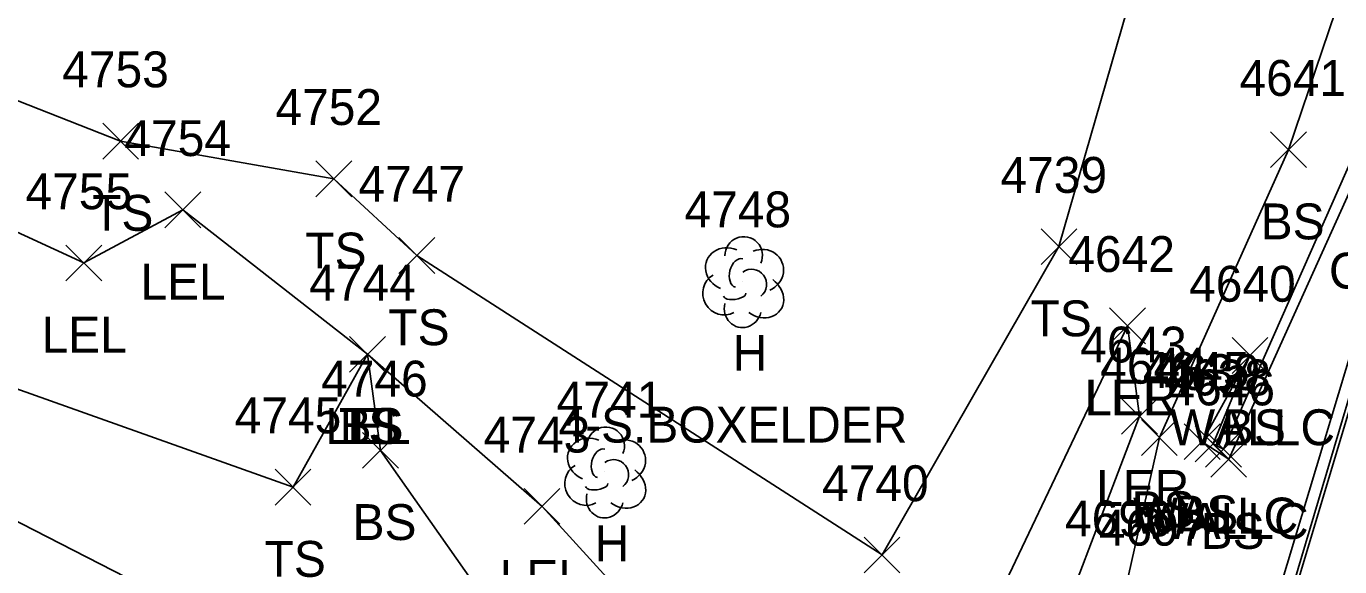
# Model space of a CAD drawing. Extents: x 1462089 to 1464015, y 730534 to 736144.
# Drawn here: x 1462585.7 to 1462659, y 731696.2 to 731726.3 of the extents above; entities that cross this region are included whole.
import ezdxf

# ---------------------------------------------------------------- set-up
doc = ezdxf.new("R2010")
doc.units = 0
for name, color, linetype in [('L_A', 7, 'Continuous'), ('L_C', 7, 'Continuous'), ('L_I', 7, 'Continuous'), ('L_TIC', 7, 'Continuous'), ('LARO', 7, 'Continuous'), ('LELB', 7, 'Continuous'), ('LTD', 7, 'Continuous'), ('LW', 7, 'Continuous'), ('PSP', 7, 'Continuous'), ('R_A', 7, 'Continuous'), ('RC', 7, 'Continuous'), ('RGR', 7, 'Continuous')]:
    doc.layers.add(name, color=color, linetype=linetype)

msp = doc.modelspace()

# ---------------------------------------------------------------- linework, layer by layer
at = {"layer": 'L_TIC'}
for points in [[(1462589.973, 731718.946), (1462591.973, 731720.946)], [(1462591.973, 731718.946), (1462589.973, 731720.946)], [(1462655.149, 731718.468), (1462657.149, 731720.468)], [(1462657.149, 731718.468), (1462655.149, 731720.468)], [(1462601.87, 731716.844), (1462603.87, 731718.844)], [(1462603.87, 731716.844), (1462601.87, 731718.844)], [(1462593.442, 731715.113), (1462595.442, 731717.113)], [(1462595.442, 731715.113), (1462593.442, 731717.113)], [(1462642.338, 731713.062), (1462644.338, 731715.062)], [(1462644.338, 731713.062), (1462642.338, 731715.062)], [(1462606.502, 731712.567), (1462608.502, 731714.567)], [(1462608.502, 731712.567), (1462606.502, 731714.567)], [(1462587.923, 731712.15), (1462589.923, 731714.15)], [(1462589.923, 731712.15), (1462587.923, 731714.15)], [(1462646.164, 731708.65), (1462648.164, 731710.65)], [(1462648.164, 731708.65), (1462646.164, 731710.65)], [(1462646.164, 731708.65), (1462648.164, 731710.65)], [(1462648.164, 731708.65), (1462646.164, 731710.65)], [(1462603.753, 731707.058), (1462605.753, 731709.058)], [(1462605.753, 731707.058), (1462603.753, 731709.058)], [(1462603.753, 731707.058), (1462605.753, 731709.058)], [(1462605.753, 731707.058), (1462603.753, 731709.058)], [(1462603.753, 731707.058), (1462605.753, 731709.058)], [(1462605.753, 731707.058), (1462603.753, 731709.058)], [(1462652.993, 731706.991), (1462654.993, 731708.991)], [(1462654.993, 731706.991), (1462652.993, 731708.991)], [(1462652.993, 731706.991), (1462654.993, 731708.991)], [(1462654.993, 731706.991), (1462652.993, 731708.991)], [(1462646.828, 731703.602), (1462648.828, 731705.602)], [(1462648.828, 731703.602), (1462646.828, 731705.602)], [(1462647.94, 731702.42), (1462649.94, 731704.42)], [(1462649.94, 731702.42), (1462647.94, 731704.42)], [(1462650.328, 731702.184), (1462652.328, 731704.184)], [(1462652.328, 731702.184), (1462650.328, 731704.184)], [(1462650.935, 731702.067), (1462652.935, 731704.067)], [(1462652.935, 731702.067), (1462650.935, 731704.067)], [(1462604.474, 731701.703), (1462606.474, 731703.703)], [(1462606.474, 731701.703), (1462604.474, 731703.703)], [(1462651.518, 731701.765), (1462653.518, 731703.765)], [(1462653.518, 731701.765), (1462651.518, 731703.765)], [(1462651.807, 731701.211), (1462653.807, 731703.211)], [(1462653.807, 731701.211), (1462651.807, 731703.211)], [(1462599.596, 731699.652), (1462601.596, 731701.652)], [(1462601.596, 731699.652), (1462599.596, 731701.652)], [(1462613.49, 731698.581), (1462615.49, 731700.581)], [(1462615.49, 731698.581), (1462613.49, 731700.581)], [(1462632.462, 731695.87), (1462634.462, 731697.87)], [(1462634.462, 731695.87), (1462632.462, 731697.87)]]:
    msp.add_lwpolyline(points, dxfattribs=at)
at = {"layer": 'LARO'}
for points in [[(1462647.164, 731709.65), (1462647.828, 731704.602), (1462641.817, 731688.849), (1462636.694, 731685.226), (1462632.737, 731683.431), (1462619.975, 731684.669), (1462615.367, 731688.63), (1462602.217, 731690.019), (1462569.373, 731706.836), (1462554.971, 731718.48), (1462540.83, 731726.545), (1462531.677, 731726.05), (1462525.529, 731734.772), (1462526.344, 731741.433), (1462541.704, 731735.439), (1462549.869, 731733.783), (1462561.682, 731725.692)], [(1462647.164, 731709.65), (1462637.239, 731688.837), (1462630.375, 731686.279), (1462622.845, 731690.406), (1462614.49, 731699.581), (1462604.753, 731708.058), (1462594.442, 731716.113), (1462588.923, 731713.15), (1462561.682, 731725.692)]]:
    msp.add_lwpolyline(points, dxfattribs=at)
at = {"layer": 'LELB'}
for points in [[(1462693.842, 731836.529), (1462687.088, 731821.052), (1462682.282, 731803.464), (1462670.168, 731765.604), (1462663.665, 731741.627), (1462656.149, 731719.468), (1462648.94, 731703.42), (1462647.036, 731694.907), (1462641.817, 731688.849)], [(1462654.346, 731747.3), (1462650.965, 731740.522), (1462643.338, 731714.062), (1462633.462, 731696.87), (1462607.502, 731713.567), (1462602.87, 731717.844), (1462590.973, 731719.946), (1462562.392, 731731.187), (1462539.589, 731742.632), (1462515.094, 731750.097), (1462501.746, 731755.776), (1462453.165, 731781.101)], [(1462653.993, 731707.991), (1462651.328, 731703.184), (1462652.807, 731702.211), (1462665.315, 731729.895), (1462668.244, 731737.404), (1462670.575, 731742.725)], [(1462604.753, 731708.058), (1462600.596, 731700.652), (1462583.171, 731706.835), (1462559.994, 731722.19)], [(1462604.753, 731708.058), (1462605.474, 731702.703), (1462615.367, 731688.63)]]:
    msp.add_lwpolyline(points, dxfattribs=at)
at = {"layer": 'LTD'}
for p, q in [((1462625.697, 731712.138), (1462625.697, 731712.138)), ((1462625.697, 731712.138), (1462625.697, 731712.138)), ((1462617.996, 731701.524), (1462617.996, 731701.524)), ((1462617.996, 731701.524), (1462617.996, 731701.524))]:
    msp.add_line(p, q, dxfattribs=at)
for centre in [(1462625.744, 731713.572), (1462618.043, 731702.958)]:
    msp.add_arc(centre, 1.047, 335.52715, 180.95627, dxfattribs=at)
for centre, major_axis, ratio, start_param, end_param in [((1462624.905, 731712.804), (1.21, -0.512), 0.895232, 1.570796, 4.712389), ((1462626.739, 731712.721), (-1.141, -0.483), 0.949671, 1.570796, 4.712389), ((1462625.489, 731712.596), (-0.208, -0.792), 0.645439, 3.141593, 6.283185), ((1462626.197, 731711.971), (-0.5, 0.667), 0.989748, 3.141593, 6.283185), ((1462624.614, 731711.429), (0.584, -1.042), 0.959034, 3.141593, 6.283185), ((1462626.697, 731711.304), (-1.09, 0.792), 0.841452, 1.570796, 4.712389), ((1462625.239, 731711.388), (-0.625, -0.083), 0.423636, 0, 3.141593), ((1462625.697, 731710.638), (0.265, 1.061), 0.942809, 1.570796, 4.712389), ((1462617.205, 731702.19), (1.21, -0.512), 0.895232, 1.570796, 4.712389), ((1462619.038, 731702.107), (-1.141, -0.483), 0.949671, 1.570796, 4.712389), ((1462617.788, 731701.982), (-0.208, -0.792), 0.645439, 3.141593, 6.283185), ((1462616.913, 731700.815), (0.584, -1.042), 0.959034, 3.141593, 6.283185), ((1462618.496, 731701.357), (-0.5, 0.667), 0.989748, 3.141593, 6.283185), ((1462618.996, 731700.691), (-1.09, 0.792), 0.841452, 1.570796, 4.712389), ((1462617.538, 731700.774), (-0.625, -0.083), 0.423636, 0, 3.141593), ((1462617.997, 731700.024), (0.265, 1.061), 0.942809, 1.570796, 4.712389)]:
    msp.add_ellipse(centre, major_axis=major_axis, ratio=ratio, start_param=start_param, end_param=end_param, dxfattribs=at)
at = {"layer": 'LW'}
msp.add_lwpolyline([(1462697.3, 731838.708), (1462700.036, 731850.378), (1462705.242, 731879.404), (1462705.847, 731883.49), (1462706.63, 731883.357), (1462702.703, 731859.824), (1462701.565, 731853.91), (1462698.159, 731838.348), (1462692.202, 731817.601), (1462687.876, 731803.517), (1462673.429, 731755.235), (1462669.61, 731743.155), (1462664.611, 731730.107), (1462652.518, 731702.765), (1462651.935, 731703.067), (1462653.993, 731707.991)], dxfattribs=at)
at = {"layer": 'PSP'}
msp.add_lwpolyline([(1462735.883, 731965.543), (1462724.347, 731923.615), (1462716.132, 731895.689), (1462706.261, 731861.752), (1462701.796, 731847.13), (1462699.466, 731840.009), (1462692.812, 731817.612), (1462688.624, 731803.324), (1462674.431, 731755.229), (1462670.575, 731742.725), (1462669.096, 731737.252), (1462663.062, 731716.697), (1462649.924, 731672.978), (1462639.27, 731636.282), (1462627.328, 731597.087), (1462624.657, 731584.618), (1462611.691, 731544.088), (1462595.98, 731494.281), (1462581.441, 731447.372), (1462570.158, 731410.408), (1462558.82, 731372.899), (1462541.297, 731315.135), (1462524.38, 731258.465)], dxfattribs=at)
at = {"layer": 'RC'}
msp.add_lwpolyline([(1462670.575, 731742.725), (1462668.903, 731737.314), (1462662.819, 731716.725), (1462649.813, 731673.064), (1462648.523, 731670.077), (1462644.768, 731666.572), (1462640.642, 731665.566), (1462632.21, 731665.928), (1462627.998, 731666.541), (1462628.085, 731666.901)], dxfattribs=at)
at = {"layer": 'RGR'}
msp.add_lwpolyline([(1462668.244, 731737.404), (1462662.267, 731716.903), (1462648.999, 731672.928), (1462646.151, 731669.371), (1462642.493, 731667.557), (1462632.366, 731667.945)], dxfattribs=at)

# ---------------------------------------------------------------- texts
at = {"layer": 'L_A'}
for s, p in [('TS', (1462589.383, 731714.946)), ('BS', (1462654.59, 731714.468)), ('TS', (1462601.279, 731712.844)), ('LEL', (1462592.08, 731711.113)), ('TS', (1462641.748, 731709.062)), ('LEL', (1462586.561, 731708.15)), ('TS', (1462605.911, 731708.567)), ('H', (1462625.13, 731707.138)), ('LER', (1462644.747, 731704.65)), ('LEL', (1462644.802, 731704.65)), ('LEL', (1462602.391, 731703.058)), ('TS', (1462603.162, 731703.058)), ('BS', (1462603.194, 731703.058)), ('WALLC', (1462649.528, 731702.991)), ('BS', (1462652.434, 731702.991)), ('LER', (1462645.41, 731699.602)), ('BS', (1462647.381, 731698.42)), ('BS', (1462603.915, 731697.703)), ('WALLC', (1462647.471, 731698.067)), ('WALLC', (1462648.053, 731697.765)), ('BS', (1462649.769, 731698.184)), ('BS', (1462651.248, 731697.211)), ('H', (1462617.429, 731696.524)), ('TS', (1462599.006, 731695.652)), ('LEL', (1462612.128, 731694.581))]:
    msp.add_text(s, height=2, dxfattribs=at).set_placement(p)
at = {"layer": 'L_C'}
msp.add_text('4-S.BOXELDER', height=2, dxfattribs=at).set_placement((1462615.406, 731703.138))
at = {"layer": 'L_I'}
for s, p in [('4753', (1462587.714, 731722.946)), ('4641', (1462653.409, 731722.468)), ('4752', (1462599.61, 731720.844)), ('4754', (1462591.182, 731719.113)), ('4739', (1462640.071, 731717.062)), ('4755', (1462585.664, 731716.15)), ('4747', (1462604.242, 731716.567)), ('4748', (1462622.437, 731715.138)), ('4642', (1462643.857, 731712.65)), ('4642', (1462643.857, 731712.65)), ('4744', (1462601.493, 731711.058)), ('4744', (1462601.493, 731711.058)), ('4744', (1462601.493, 731711.058)), ('4640', (1462650.599, 731710.991)), ('4640', (1462650.599, 731710.991)), ('4643', (1462644.521, 731707.602)), ('4644', (1462645.633, 731706.42)), ('4746', (1462602.159, 731705.703)), ('4645', (1462648.021, 731706.184)), ('4639', (1462648.62, 731706.067)), ('4638', (1462649.211, 731705.765)), ('4646', (1462649.444, 731705.211)), ('4741', (1462615.304, 731704.524)), ('4745', (1462597.336, 731703.652)), ('4743', (1462611.231, 731702.581)), ('4740', (1462630.116, 731699.87)), ('4696', (1462643.674, 731697.907)), ('4696', (1462643.674, 731697.907)), ('4697', (1462645.557, 731697.39)), ('4697', (1462645.557, 731697.39))]:
    msp.add_text(s, height=2, dxfattribs=at).set_placement(p)
at = {"layer": 'R_A'}
msp.add_text('CURBG', height=2, dxfattribs=at).set_placement((1462658.402, 731711.725))

doc.saveas('drawing.dxf')
